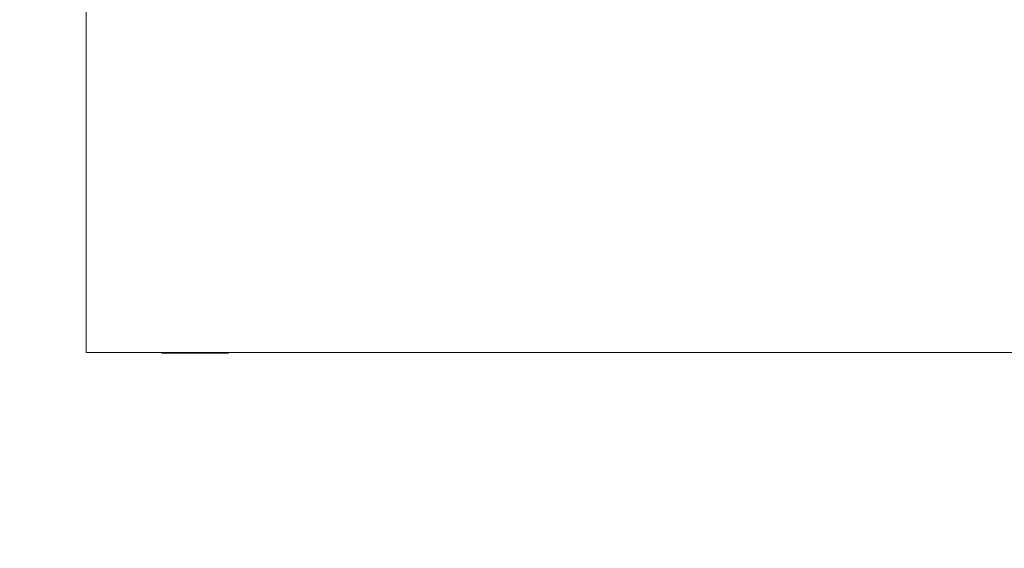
# Model space of a CAD drawing. Header units: millimetres. Extents: x -1114 to 1396, y -630 to 631.
# Tile 519 of 656: x 793 to 818, y -498 to -484. Entities that reach past the tile are written whole.
import ezdxf

# ---------------------------------------------------------------- set-up
doc = ezdxf.new("R2010")
doc.units = ezdxf.units.MM
doc.header["$MEASUREMENT"] = 0

msp = doc.modelspace()

# ---------------------------------------------------------------- linework, layer by layer
at = {"lineweight": 18}
for points, knots in [([(1038.9843, -629.7647), (1038.9843, -629.7647), (-1111.4882, -629.7647), (-1111.4882, -629.7647), (-1111.4882, -629.7647), (-1111.4882, -629.7647), (-1111.4882, 630.7883), (-1111.4882, 630.7883), (-1111.4882, 630.7883), (-1111.4882, 630.7883), (1038.9843, 630.7883), (1038.9843, 630.7883)], [0, 0, 0, 0, 0.3333333, 0.3333333, 0.3333333, 0.3333333, 0.6666667, 0.6666667, 0.6666667, 0.6666667, 1, 1, 1, 1]), ([(796.7876, -492.6902), (796.7042, -492.6903), (796.6209, -492.69), (796.5376, -492.6899), (796.5376, -492.6899), (796.4542, -492.6898), (796.3709, -492.6898), (796.2876, -492.6907)], [0, 0, 0, 0, 0.5, 0.5, 0.5, 0.5, 1, 1, 1, 1]), ([(797.9725, -492.69), (797.8472, -492.69), (797.7219, -492.69), (797.5966, -492.69), (797.5966, -492.69), (797.4618, -492.69), (797.3269, -492.69), (797.1921, -492.69), (797.1921, -492.69), (797.0573, -492.69), (796.9224, -492.6901), (796.7876, -492.6902)], [0, 0, 0, 0, 0.3333333, 0.3333333, 0.3333333, 0.3333333, 0.6666667, 0.6666667, 0.6666667, 0.6666667, 1, 1, 1, 1])]:
    msp.add_open_spline(points, degree=3, knots=knots, dxfattribs=at)
for points in [[(794.3876, -490.6684), (794.3876, -490.6684), (794.3876, -440.6684), (794.3876, -440.6684)], [(794.3876, -492.6684), (794.3876, -492.6684), (794.3876, -490.6684), (794.3876, -490.6684)], [(850.5931, -492.6684), (850.5931, -492.6684), (794.3876, -492.6684), (794.3876, -492.6684)], [(850.5931, -492.6684), (850.5931, -492.6684), (794.3876, -492.6684), (794.3876, -492.6684)]]:
    msp.add_open_spline(points, degree=3, dxfattribs=at)

doc.saveas('drawing.dxf')
